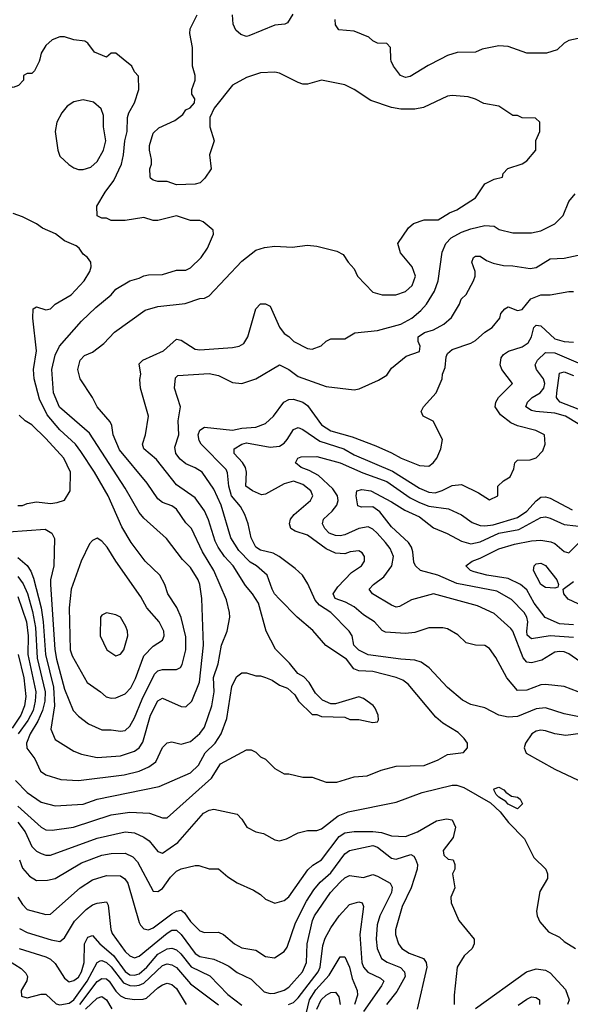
# Model space of a CAD drawing. Header units: inches. Extents: x 1793389 to 1900389, y 320802 to 470796.
# Tile 350 of 656: x 1851138 to 1853496, y 415951 to 420169. Entities that reach past the tile are written whole.
import ezdxf

# ---------------------------------------------------------------- set-up
doc = ezdxf.new("R2010")
doc.units = ezdxf.units.IN
doc.header["$MEASUREMENT"] = 0
doc.layers.add('B8451', color=7, linetype='Continuous')
doc.layers.add('B8452', color=7, linetype='Continuous')

msp = doc.modelspace()

# ---------------------------------------------------------------- linework, layer by layer
at = {"layer": 'B8451', "color": 2}
for points, elevation in [([(1851224.2, 420000), (1851222, 419990), (1851202, 419950), (1851190, 419938), (1851170, 419938), (1851154, 419930), (1851154, 419910), (1851132.7, 419887.3), (1851110, 419878), (1851090, 419886), (1851070, 419886), (1851050, 419898), (1851030, 419926), (1851028, 419950), (1851018, 419970), (1850990, 419986), (1850968, 419988), (1850976.6, 420000)], 318), ([(1851130, 417864.9), (1851170.3, 417830.3), (1851186, 417806), (1851196.9, 417776.9), (1851229.3, 417649.3), (1851238.6, 417590), (1851248.3, 417450), (1851282.2, 417310), (1851286.5, 417230), (1851270.7, 417130), (1851290, 417086), (1851370, 417036.3), (1851403.4, 417023.4), (1851470, 417008), (1851570, 417015.5), (1851630, 417036.3), (1851649.6, 417050.4), (1851665.8, 417074.2), (1851697.6, 417190), (1851730, 417250.8), (1851750, 417262.8), (1851830, 417226.8), (1851850, 417226), (1851875.1, 417250), (1851908.1, 417331.9), (1851925.1, 417490), (1851918, 417690), (1851909.4, 417750), (1851902, 417770), (1851870, 417822.7), (1851835.9, 417855.9), (1851766.3, 417946.3), (1851670, 418033.2), (1851650, 418057.2), (1851590, 418162.7), (1851437.5, 418397.5), (1851308.7, 418508.7), (1851282.4, 418570), (1851275.1, 418670), (1851290, 418732), (1851309, 418770), (1851403.3, 418876.7), (1851463.9, 418936.1), (1851529.2, 418990), (1851550, 419014.8), (1851610, 419050.7), (1851650, 419061), (1851670, 419071), (1851690, 419076), (1851750, 419077.3), (1851810, 419096), (1851850, 419096), (1851870, 419106), (1851915.3, 419150), (1851942, 419190), (1851968, 419250), (1851967.3, 419267.3), (1851923.1, 419303.1), (1851910, 419308.7), (1851870, 419309), (1851810, 419329.2), (1851730, 419309), (1851710, 419309), (1851670, 419321.2), (1851590, 419309), (1851530, 419309), (1851510, 419318), (1851490, 419318), (1851470, 419328), (1851468, 419370), (1851504, 419430), (1851540.7, 419479.3), (1851574, 419550), (1851582.9, 419590), (1851587.6, 419650), (1851597.6, 419690), (1851599.3, 419750), (1851605.2, 419770), (1851630, 419812), (1851648, 419870), (1851647.3, 419927.3), (1851630, 419946), (1851618, 419970), (1851581.6, 420000)], 318), ([(1851130, 417783.1), (1851152.6, 417752.6), (1851170.9, 417710.9), (1851193.2, 417633.2), (1851205.4, 417565.4), (1851213.4, 417433.4), (1851247.3, 417290), (1851245.2, 417250), (1851235.8, 417210), (1851215.4, 417164.6), (1851182.3, 417110), (1851167, 417070), (1851168.8, 417048.8), (1851203.4, 417003.4), (1851227.7, 416950), (1851250, 416934.8), (1851313.7, 416913.7), (1851390, 416910.6), (1851585.6, 416934.4), (1851650, 416950.4), (1851691.2, 416968.8), (1851721.2, 416990), (1851750, 417051.3), (1851770, 417071.3), (1851790, 417076), (1851830, 417066), (1851870, 417077.3), (1851910, 417110.7), (1851930, 417138.8), (1851960.5, 417230), (1851971.2, 417290), (1851968.6, 417351.4), (1851987.8, 417410), (1852002.4, 417490), (1852026.6, 417550), (1852038, 417610), (1852037, 417630), (1852023.3, 417683.3), (1851970, 417809), (1851920.7, 417890), (1851874, 417990), (1851850, 418014), (1851810, 418072.3), (1851790, 418086), (1851750, 418100.9), (1851730, 418116), (1851683.3, 418183.3), (1851565.9, 418325.9), (1851538.4, 418390), (1851533.2, 418430), (1851526, 418446), (1851469.2, 418510), (1851449.2, 418550), (1851397, 418630), (1851387.6, 418670), (1851397.2, 418710), (1851415.3, 418730), (1851450, 418744), (1851498.9, 418781.1), (1851544, 418830), (1851674.8, 418925.2), (1851730, 418940.7), (1851846.8, 418953.2), (1851910, 418974.8), (1851930, 418976), (1851950, 418986), (1852090, 419134.8), (1852150, 419181), (1852187, 419193), (1852230, 419199.1), (1852305.6, 419194.4), (1852370, 419202.8), (1852410, 419198), (1852496.9, 419176.9), (1852523.6, 419163.6), (1852544.7, 419130), (1852570, 419102), (1852584.7, 419070), (1852650, 419001), (1852690, 418990.8), (1852749.1, 418990.9), (1852790, 419004), (1852819, 419030), (1852833.2, 419070), (1852819, 419110), (1852768.7, 419170), (1852758, 419210), (1852803.1, 419276.9), (1852824, 419296), (1852870, 419311.3), (1852930, 419311), (1852978, 419342), (1853010, 419354.8), (1853090, 419406), (1853130, 419466), (1853170, 419486), (1853206, 419494), (1853208, 419510), (1853229.1, 419530.9), (1853290, 419551.3), (1853310, 419564.7), (1853348.7, 419610), (1853348.9, 419651.1), (1853366, 419690), (1853366, 419730), (1853347.3, 419747.3), (1853290, 419748), (1853270, 419758), (1853250, 419758), (1853190, 419798), (1853126, 419810), (1853090, 419828.7), (1853058, 419838), (1852990, 419844), (1852970, 419841.2), (1852867.5, 419792.5), (1852830, 419785.2), (1852770, 419786), (1852730, 419792.3), (1852642.5, 419822.5), (1852570, 419869), (1852530, 419889), (1852430, 419909), (1852370, 419893.2), (1852350, 419893.2), (1852330, 419899), (1852250, 419939), (1852230, 419944), (1852170, 419941.2), (1852110, 419921.2), (1852050, 419888.7), (1851971.3, 419790), (1851952, 419750), (1851952, 419710), (1851971.3, 419650), (1851951.3, 419590), (1851958, 419530), (1851931.3, 419490), (1851911.3, 419470), (1851890, 419464), (1851810, 419462), (1851770, 419475.3), (1851730, 419475.3), (1851710, 419482), (1851698, 419490), (1851696.4, 419496.4), (1851695.3, 419530), (1851702, 419550), (1851702, 419570), (1851694, 419610), (1851694, 419630), (1851710, 419682), (1851734.6, 419705.4), (1851803.1, 419736.9), (1851837.2, 419762.8), (1851850, 419782), (1851868.4, 419791.6), (1851887.3, 419812.7), (1851888, 419830), (1851875.3, 419850), (1851875.3, 419870), (1851889, 419910), (1851889, 419930), (1851878, 419970), (1851878, 420000)], 314), ([(1852940.3, 420000), (1852887.3, 419972.7), (1852810, 419925.2), (1852790, 419921.2), (1852768.7, 419930), (1852739, 419970), (1852728.4, 419991.6), (1852728.1, 420000)], 310), ([(1851120.7, 416910), (1851170, 416859.1), (1851230, 416817.3), (1851290, 416802), (1851410, 416808.2), (1851470, 416830.4), (1851735.9, 416884.1), (1851870, 416943), (1851904.2, 416975.8), (1851932.1, 417027.9), (1851975.6, 417070), (1852000.7, 417110), (1852024.9, 417175.1), (1852046.8, 417313.2), (1852066.3, 417353.7), (1852090, 417371), (1852110, 417371.3), (1852150, 417358), (1852170, 417358), (1852191.1, 417351.1), (1852219.8, 417339.8), (1852250, 417318), (1852285.4, 417305.4), (1852316.9, 417276.9), (1852332, 417250), (1852390, 417192), (1852410, 417192), (1852430, 417184.7), (1852530, 417182), (1852551.6, 417171.6), (1852590, 417171.3), (1852650, 417158), (1852670, 417162), (1852674, 417170), (1852672.7, 417190), (1852660.1, 417220.1), (1852651.8, 417231.8), (1852610, 417261.2), (1852590, 417268.7), (1852490, 417238), (1852470, 417238), (1852434.6, 417254.6), (1852404.7, 417284.7), (1852378, 417330), (1852354.6, 417354.6), (1852328.9, 417368.9), (1852292.9, 417412.9), (1852233.2, 417473.2), (1852194, 417550), (1852161.2, 417670), (1852135.1, 417710), (1852104.8, 417744.8), (1852051.6, 417830), (1852015.1, 417870), (1851987.8, 417910), (1851974.9, 417934.9), (1851947.1, 418027.1), (1851930, 418065.2), (1851890, 418121.2), (1851810, 418176), (1851724.2, 418284.2), (1851669, 418330), (1851664, 418350), (1851677.2, 418390), (1851689, 418470), (1851656, 418590), (1851652.9, 418627.1), (1851657.2, 418650), (1851650, 418694), (1851666, 418710), (1851754, 418750), (1851810, 418801), (1851830, 418796), (1851890, 418757.3), (1851910, 418754), (1852050, 418764), (1852078, 418770), (1852098, 418782), (1852115.3, 418810), (1852148.7, 418930), (1852170, 418951), (1852190, 418951.3), (1852210, 418942), (1852250, 418852), (1852270, 418824.7), (1852291.1, 418811.1), (1852312, 418790), (1852370, 418761), (1852390, 418758), (1852428.9, 418771.1), (1852450, 418792), (1852470, 418802), (1852530, 418802), (1852572.9, 418827.1), (1852670, 418837.3), (1852770, 418864.9), (1852817.2, 418890), (1852856.6, 418923.4), (1852880.9, 418950), (1852914.3, 419005.7), (1852929.7, 419050), (1852947.6, 419172.4), (1852963.7, 419210), (1852986.2, 419233.8), (1853030, 419258), (1853070, 419273), (1853130, 419287.3), (1853170, 419284.7), (1853192, 419270), (1853250, 419255.5), (1853330, 419256.3), (1853370, 419264), (1853430, 419294.8), (1853465.2, 419330), (1853489.5, 419390.5), (1853517.5, 419422.5)], 310), ([(1851090, 417975.5), (1851246.4, 417986.4), (1851276, 417970), (1851286.4, 417946.4), (1851284.9, 417830), (1851270.6, 417770), (1851270.5, 417749.5), (1851289, 417471), (1851295.2, 417430), (1851330, 417301), (1851367.7, 417210), (1851390, 417186), (1851433.2, 417153.2), (1851490, 417126.8), (1851530, 417126.8), (1851570, 417120.7), (1851590, 417124), (1851610, 417142.8), (1851630, 417178.8), (1851662.2, 417257.8), (1851714.7, 417365.3), (1851730, 417379.1), (1851750, 417384.9), (1851810, 417386), (1851826, 417394), (1851833.6, 417406.4), (1851849.6, 417470), (1851850, 417526), (1851830, 417608.7), (1851811.5, 417651.5), (1851772.7, 417710), (1851759.5, 417750), (1851738, 417790), (1851676, 417850), (1851616, 417930), (1851575.9, 417995.9), (1851517, 418130), (1851458.4, 418230), (1851399.4, 418319.4), (1851377, 418350), (1851310, 418412), (1851255.8, 418475.8), (1851222.8, 418542.8), (1851199.6, 418630), (1851196.9, 418670), (1851209.6, 418750), (1851194.5, 418890), (1851195.3, 418930), (1851210, 418938.8), (1851250, 418926), (1851269.3, 418930.7), (1851289.5, 418950.5), (1851359, 418990), (1851414, 419050), (1851439, 419090), (1851444, 419110), (1851442, 419130), (1851428.7, 419150), (1851410, 419164), (1851393.2, 419190), (1851380.1, 419200.1), (1851330, 419221.2), (1851291.7, 419251.7), (1851235.5, 419275.5), (1851210, 419294), (1851150, 419324), (1851110, 419338)], 322), ([(1851130, 416799.5), (1851230, 416710.6), (1851250, 416699.1), (1851276.8, 416696.8), (1851368, 416710), (1851530, 416762.4), (1851610, 416774.9), (1851694, 416770), (1851750, 416750.8), (1851770, 416750.8), (1851960.1, 416919.9), (1851998, 416982), (1852110, 417042), (1852130, 417042), (1852150, 417032), (1852170, 417012), (1852190, 417002), (1852230, 416962), (1852270, 416938), (1852290, 416938), (1852350, 416924.7), (1852390, 416924.7), (1852450, 416902.8), (1852496.5, 416903.5), (1852570, 416926), (1852626, 416930), (1852686.3, 416953.7), (1852750, 416970.8), (1852870, 416974), (1852930, 416998), (1852970, 417021), (1853038, 417030), (1853055.3, 417050), (1853055.3, 417070), (1853042, 417090), (1853015.5, 417115.5), (1852950, 417155.1), (1852920.8, 417180.8), (1852802.3, 417322.3), (1852779.1, 417339.1), (1852750, 417351.5), (1852650, 417376.9), (1852590, 417379.6), (1852568.6, 417388.6), (1852537, 417430), (1852448.7, 417488.7), (1852393.1, 417553.1), (1852326, 417610), (1852250, 417686), (1852229.5, 417710), (1852219.3, 417730), (1852197.2, 417790), (1852152.7, 417830), (1852124.9, 417844.9), (1852075.8, 417895.8), (1852042.9, 417950), (1852001.3, 418090), (1851970, 418157.2), (1851919.3, 418230), (1851890, 418249.4), (1851850, 418267), (1851825.9, 418285.9), (1851807, 418310), (1851802.5, 418337.5), (1851819.3, 418390), (1851817, 418450), (1851826.6, 418510), (1851801.2, 418590), (1851805.2, 418634.8), (1851815.3, 418644.7), (1851950, 418653.4), (1851990, 418644), (1852050, 418614), (1852090, 418610.8), (1852149.5, 418630.5), (1852250, 418690.7), (1852290, 418670.7), (1852330, 418640.5), (1852450, 418597.3), (1852570, 418582.8), (1852592.5, 418587.5), (1852674.8, 418625.2), (1852710, 418646.8), (1852730, 418676), (1852792.7, 418727.3), (1852850, 418747.7), (1852853.6, 418770), (1852845.2, 418790), (1852845.2, 418810), (1852871.5, 418828.5), (1852910, 418840.5), (1852955.1, 418864.9), (1852986.8, 418893.2), (1853022, 418950), (1853028.4, 418971.6), (1853050, 418992), (1853082, 419050), (1853088.7, 419070), (1853088.7, 419090), (1853074, 419130), (1853082, 419150), (1853090, 419156), (1853110, 419156), (1853136.9, 419136.9), (1853165.4, 419125.4), (1853210, 419116), (1853250, 419114.8), (1853323.5, 419103.5), (1853350, 419107.3), (1853410, 419144), (1853470, 419146.8), (1853550, 419164.7)], 306), ([(1853570, 417176.2), (1853470, 417196.2), (1853390, 417220.7), (1853350, 417217.6), (1853270, 417183.6), (1853230, 417182), (1853189.5, 417189.5), (1853130, 417221.2), (1853070, 417236), (1853034.8, 417254.8), (1852970, 417308.7), (1852892.1, 417392.1), (1852857, 417417), (1852830, 417426), (1852770, 417429.5), (1852630, 417448), (1852590, 417467.8), (1852569.4, 417490), (1852561.2, 417530), (1852549, 417550), (1852470, 417629.3), (1852421.5, 417661.5), (1852403.1, 417683.1), (1852371.9, 417751.9), (1852349, 417790), (1852318.4, 417818.4), (1852249, 417870), (1852223.3, 417883.3), (1852170, 417897), (1852149.5, 417910), (1852130, 417948.7), (1852117, 418010), (1852101.6, 418050), (1852083.3, 418083.3), (1852044.4, 418130), (1852033.5, 418170), (1852027.9, 418227.9), (1852021.7, 418241.7), (1851915.1, 418350), (1851906.2, 418366.2), (1851902.9, 418390), (1851909.7, 418410.3), (1851930, 418424), (1852050, 418410.7), (1852090, 418419.1), (1852150, 418424), (1852190, 418438.8), (1852225.2, 418470), (1852269.6, 418530.4), (1852290, 418542), (1852310, 418543.8), (1852350, 418530.4), (1852370, 418516.3), (1852430, 418434), (1852470, 418408.4), (1852561.4, 418381.4), (1852663.4, 418343.4), (1852730, 418314), (1852771.3, 418290), (1852850, 418258.8), (1852890, 418256), (1852909.3, 418270.7), (1852924, 418290), (1852941.2, 418330), (1852948.7, 418370), (1852908.4, 418448.4), (1852866, 418470), (1852858, 418490), (1852868, 418510), (1852921.2, 418570), (1852948, 418630), (1852948.7, 418650), (1852960.4, 418679.6), (1852964.1, 418724.1), (1852970, 418738.8), (1852990, 418755.5), (1853070, 418782.8), (1853090, 418794.8), (1853129.5, 418830.5), (1853162, 418850), (1853194, 418890), (1853199, 418910), (1853215.3, 418930), (1853230, 418938.8), (1853270, 418923), (1853290, 418927.7), (1853327.6, 418972.4), (1853370, 418990.6), (1853410, 418990.7), (1853490, 419004.9), (1853510, 419004.9)], 302), ([(1853530, 417289.2), (1853470, 417312.7), (1853390, 417320.9), (1853370, 417319.5), (1853310, 417297.2), (1853270, 417295.3), (1853224, 417350), (1853177.5, 417437.5), (1853150, 417475.3), (1853130, 417488.7), (1853090, 417489), (1853050, 417499), (1853014.2, 417534.2), (1852970, 417559.3), (1852950, 417563.7), (1852890, 417563.7), (1852830, 417543.7), (1852790, 417539.5), (1852704.8, 417544.8), (1852690, 417553.2), (1852657.2, 417590), (1852610, 417619.5), (1852570, 417653.6), (1852533.6, 417673.6), (1852489.3, 417690), (1852480.9, 417710), (1852500.1, 417739.9), (1852558.6, 417801.4), (1852602, 417830), (1852614, 417850), (1852614, 417870), (1852604.7, 417884.7), (1852590, 417894), (1852554, 417890), (1852530, 417881.2), (1852490, 417883.7), (1852450, 417902), (1852370, 417960.9), (1852317.5, 417977.5), (1852299, 417990), (1852293.2, 418010), (1852297.2, 418030), (1852314, 418050), (1852384, 418110), (1852393.2, 418130), (1852385.2, 418150), (1852350, 418178.4), (1852310, 418191.5), (1852270, 418180.9), (1852190, 418136), (1852173.6, 418133.6), (1852135.3, 418150), (1852106, 418170), (1852109.5, 418230), (1852105.1, 418250), (1852092.4, 418272.4), (1852056, 418310), (1852057.2, 418330), (1852088.8, 418351.2), (1852110, 418356), (1852210, 418338), (1852250, 418342.6), (1852270, 418354.9), (1852283.6, 418370), (1852310, 418414), (1852330, 418422), (1852350, 418413), (1852423.4, 418363.4), (1852526.8, 418330), (1852570, 418305.3), (1852734.7, 418234.7), (1852850, 418162), (1852890, 418144.9), (1852917.4, 418142.6), (1852947.7, 418152.3), (1852990, 418174), (1853030, 418177.3), (1853102.8, 418142.8), (1853150, 418112), (1853186, 418130), (1853186, 418170), (1853210, 418194), (1853238, 418210), (1853254.6, 418245.4), (1853258, 418270), (1853270, 418282), (1853323.6, 418283.6), (1853350, 418292), (1853378, 418322), (1853388, 418350), (1853386, 418390), (1853349.1, 418409.1), (1853270, 418429.3), (1853242, 418442), (1853196.6, 418476.6), (1853174, 418510), (1853177.2, 418530), (1853189.2, 418550), (1853248, 418610), (1853202.7, 418670), (1853196, 418690), (1853200.1, 418719.9), (1853210, 418734.8), (1853231.7, 418748.3), (1853290, 418768), (1853315.6, 418784.4), (1853329.5, 418810), (1853339.3, 418850), (1853350, 418860.7), (1853370, 418857.3), (1853430, 418802.4), (1853469.3, 418790.7), (1853510, 418787.3)], 298), ([(1853530, 418437.6), (1853476, 418470), (1853430, 418484), (1853348, 418490), (1853330, 418495.1), (1853306, 418510), (1853312.7, 418530), (1853333.2, 418550), (1853366.6, 418570), (1853382.4, 418590), (1853386.3, 418610), (1853381.3, 418630), (1853352, 418670), (1853345.2, 418690), (1853355.1, 418710), (1853390, 418743), (1853430, 418741.7), (1853549.4, 418690.6)], 294), ([(1853530, 418501.1), (1853453.2, 418530), (1853442, 418542), (1853437.6, 418550), (1853438, 418570), (1853450, 418654.8), (1853470, 418660.5), (1853510, 418644.9)], 290), ([(1851130, 418087.3), (1851150, 418087.7), (1851170, 418096.3), (1851210, 418103), (1851270, 418097.1), (1851299.1, 418100.9), (1851329.4, 418110.6), (1851354, 418150), (1851355.1, 418230), (1851326.6, 418290), (1851250, 418374.5), (1851190, 418432.7), (1851162, 418450), (1851135.5, 418475.5)], 326), ([(1853570, 417396.2), (1853490, 417452.3), (1853470, 417460.9), (1853450, 417462.7), (1853430, 417459.3), (1853374.2, 417425.8), (1853330, 417414), (1853310, 417417), (1853294.9, 417434.9), (1853250, 417549), (1853241, 417561), (1853170, 417626), (1853098.3, 417658.3), (1852910, 417709.4), (1852815.9, 417684.1), (1852764.5, 417655.5), (1852750, 417652.7), (1852730, 417660.9), (1852648.7, 417710), (1852635.3, 417730), (1852653.2, 417750), (1852697.7, 417782.3), (1852731.8, 417830), (1852739.5, 417870), (1852724.4, 417904.4), (1852704.5, 417930), (1852669.4, 417970), (1852650, 417987), (1852630, 417996.2), (1852590, 417989.6), (1852530, 417962.4), (1852510, 417957.6), (1852490, 417959.6), (1852463.7, 417970), (1852445.1, 417990), (1852434.5, 418010), (1852439.3, 418030), (1852476.2, 418063.8), (1852496.9, 418090), (1852502.4, 418110), (1852498.7, 418130), (1852478.6, 418158.6), (1852417, 418217), (1852378, 418238), (1852344, 418250), (1852319, 418270), (1852328.7, 418290), (1852344.1, 418295.9), (1852410, 418297.1), (1852510, 418270.3), (1852607.1, 418227.1), (1852710.6, 418190), (1852810, 418121.1), (1852850, 418100.3), (1852890, 418084.6), (1852974.2, 418074.2), (1853030, 418047.7), (1853075.1, 418015.1), (1853110, 418002.4), (1853130, 418000.3), (1853165.5, 418005.5), (1853270, 418035.8), (1853310, 418063.8), (1853350, 418107.7), (1853370, 418123), (1853390, 418124.9), (1853410, 418119.1), (1853504.7, 418070)], 294), ([(1853510, 417523.1), (1853410.3, 417529.7), (1853330, 417517), (1853311.9, 417531.9), (1853309.7, 417550), (1853314.7, 417590), (1853309.6, 417610), (1853298.4, 417630), (1853244.9, 417684.9), (1853180.8, 417720.8), (1853010, 417753.7), (1852929, 417790), (1852854, 417810), (1852832.7, 417830), (1852825.6, 417845.6), (1852821.6, 417890), (1852815.6, 417910), (1852802.9, 417930), (1852730, 417997), (1852680.1, 418060.1), (1852650, 418082.7), (1852601.2, 418081.2), (1852586.3, 418086.3), (1852579, 418130), (1852582, 418150), (1852603.7, 418156.3), (1852642, 418150), (1852730, 418103.8), (1852787.6, 418067.6), (1852850, 418039.5), (1852910, 417992.7), (1852968.5, 417968.5), (1853030, 417934.9), (1853070, 417923.7), (1853110, 417931.8), (1853190, 417968.9), (1853275, 417985), (1853370, 418037), (1853390, 418039.5), (1853410, 418034), (1853470, 418006.7), (1853570, 417994.6)], 290), ([(1853510, 417577.4), (1853450, 417580.5), (1853388.2, 417608.2), (1853341.3, 417670), (1853310, 417726.6), (1853282.7, 417750), (1853230, 417775.1), (1853138, 417790), (1853084.4, 417804.4), (1853068.7, 417810), (1853048, 417830), (1853075.3, 417850), (1853110, 417862), (1853190, 417901.6), (1853257.4, 417922.6), (1853330, 417937.1), (1853370, 417939.3), (1853412.4, 417932.4), (1853430, 417924.9), (1853470, 417890.8), (1853490, 417884.7), (1853532.3, 417927.7)], 286), ([(1853530, 417666), (1853486.8, 417686.8), (1853468.7, 417710), (1853466, 417730), (1853510, 417762)], 282), ([(1851130, 417698), (1851167.3, 417590), (1851173.7, 417530), (1851172.2, 417450), (1851207.1, 417290), (1851204.9, 417250), (1851195.2, 417210), (1851173.4, 417166.6), (1851131.5, 417110)], 310), ([(1851131.2, 417450), (1851155.2, 417350), (1851164.7, 417270), (1851159.1, 417230), (1851143.2, 417190), (1851105.3, 417134.7)], 306), ([(1853550, 417113), (1853476.8, 417103.2), (1853429.5, 417109.5), (1853390, 417122.7), (1853370, 417125.2), (1853350, 417121.2), (1853330.6, 417109.4), (1853304.7, 417070), (1853298, 417050), (1853307.1, 417027.1), (1853430, 416958), (1853530, 416910.8)], 306), ([(1851130, 416732), (1851161.7, 416690), (1851190, 416626.8), (1851210, 416607.3), (1851230, 416597.3), (1851250, 416590.7), (1851270, 416590.6), (1851470, 416662.4), (1851590, 416690.4), (1851630, 416685.5), (1851670, 416667.7), (1851691.8, 416651.8), (1851730, 416606), (1851750, 416598.8), (1851815.6, 416644.4), (1851925.2, 416770), (1851950, 416782.8), (1851970, 416786.8), (1852070, 416766), (1852090, 416744.7), (1852111, 416710), (1852150, 416690.7), (1852182.5, 416682.5), (1852230, 416656), (1852250, 416651), (1852280.2, 416659.8), (1852330, 416686), (1852370, 416696), (1852410, 416696), (1852430, 416702.8), (1852501.5, 416758.5), (1852544.1, 416775.9), (1852750, 416817.3), (1852861.5, 416858.5), (1852989.6, 416890.4), (1853010, 416890.4), (1853039.9, 416879.9), (1853153.7, 416813.7), (1853195.5, 416775.5), (1853231, 416730), (1853299.9, 416659.9), (1853340.5, 416580.5), (1853391.3, 416530), (1853398, 416510), (1853398, 416490), (1853364.9, 416435.1), (1853350.9, 416350.9), (1853354, 416330), (1853365.2, 416305.2), (1853402.5, 416262.5), (1853450, 416238.8), (1853470, 416220.7), (1853518.8, 416190)], 302), ([(1851137, 416570), (1851150, 416534.8), (1851180.3, 416500.3), (1851210, 416482), (1851257.5, 416482.5), (1851290, 416490.6), (1851402.8, 416557.2), (1851490, 416590.4), (1851530, 416597.1), (1851590, 416599.3), (1851622.6, 416582.6), (1851642, 416562), (1851710, 416436), (1851730, 416434.8), (1851750, 416446.8), (1851783.3, 416496.7), (1851810, 416521), (1851830, 416531), (1851890, 416546), (1851905.4, 416545.4), (1851950, 416532), (1851990, 416532), (1852030, 416498), (1852070, 416472), (1852139.8, 416439.8), (1852170, 416422), (1852190, 416402), (1852230, 416384.7), (1852270, 416396), (1852290, 416411.3), (1852372.6, 416527.4), (1852392.9, 416547.1), (1852430, 416570.8), (1852505.6, 416670), (1852530, 416685.3), (1852570, 416692), (1852650, 416692.2), (1852687.4, 416687.4), (1852730, 416673), (1852790, 416670.6), (1852842, 416690), (1852923.3, 416736.7), (1852966, 416746), (1852990, 416742), (1853004.7, 416710), (1852994.8, 416665.2), (1852952, 416610), (1852954, 416590), (1852972.7, 416572.7), (1852994, 416570), (1853002, 416550), (1853002, 416530), (1852992, 416510), (1853002, 416450), (1852984.7, 416410), (1852985.4, 416385.4), (1853018, 416310), (1853084.7, 416230), (1853084.7, 416210), (1853076, 416190), (1853041.4, 416158.6), (1853011, 416110), (1852998.8, 415990), (1852998, 415950)], 298), ([(1851130, 416410.7), (1851150, 416378.8), (1851170, 416357.3), (1851250, 416336), (1851270, 416338), (1851397.2, 416450), (1851450, 416484.9), (1851510, 416503), (1851570, 416502), (1851588.5, 416488.5), (1851600.5, 416470), (1851650, 416302), (1851654.8, 416290), (1851670, 416274.8), (1851690, 416270.7), (1851710, 416279.1), (1851790, 416339.3), (1851810, 416350.6), (1851830, 416354), (1851843.8, 416343.8), (1851870, 416306.8), (1851910, 416266), (1851930, 416258.8), (1851990, 416261), (1852010.6, 416250.6), (1852058, 416210), (1852090, 416194), (1852150, 416182.8), (1852190, 416156), (1852228.9, 416151.1), (1852270, 416178), (1852283.2, 416196.8), (1852319.1, 416300.9), (1852366.5, 416393.5), (1852397.8, 416442.2), (1852425.1, 416474.9), (1852470, 416514.9), (1852530, 416595.5), (1852550, 416610.5), (1852650, 416632), (1852670, 416624.9), (1852730, 416578), (1852750, 416573), (1852812.5, 416592.5), (1852825.5, 416585.5), (1852833.7, 416573.7), (1852841.6, 416550), (1852840.5, 416530), (1852814, 416450), (1852776.3, 416370), (1852747.7, 416270), (1852748, 416250), (1852760.7, 416210), (1852774.8, 416190), (1852806, 416170), (1852868, 416148), (1852879.1, 416130), (1852882, 416110), (1852840.7, 415930)], 294), ([(1851136.7, 416276.7), (1851170, 416259.3), (1851272.3, 416227.7), (1851310, 416220.7), (1851330, 416236), (1851373, 416307), (1851422.8, 416357.2), (1851450, 416377.1), (1851470, 416384.9), (1851510, 416390.8), (1851516.3, 416376.3), (1851528.1, 416271.9), (1851534.2, 416254.2), (1851590, 416177.3), (1851610, 416159.1), (1851630, 416150.6), (1851650, 416157.1), (1851770, 416256.5), (1851790, 416268.7), (1851810, 416268.5), (1851830, 416250.5), (1851890, 416168.5), (1851910, 416156.4), (1851970, 416144.9), (1852007.7, 416127.7), (1852034.3, 416114.3), (1852070, 416087.7), (1852130, 416059.1), (1852184.9, 416004.9), (1852210, 415997.6), (1852230, 415998.7), (1852270, 416012.4), (1852290, 416024.4), (1852349.6, 416090), (1852365.6, 416130), (1852369.7, 416210.3), (1852391.8, 416310), (1852400.7, 416330), (1852469.6, 416430), (1852510, 416474.4), (1852530, 416492.7), (1852550, 416503), (1852610, 416494.8), (1852650, 416506.8), (1852670, 416500.7), (1852724.7, 416470), (1852733.2, 416453.2), (1852730.4, 416430), (1852680.4, 416330), (1852668.8, 416291.2), (1852665.3, 416230), (1852668.5, 416190), (1852687.2, 416147.2), (1852712, 416132), (1852768.9, 416108.9), (1852786, 416090), (1852788.4, 416070), (1852753.1, 416006.9), (1852708.4, 415950)], 290), ([(1852289.7, 415950.3), (1852310, 415959.3), (1852330, 415979.3), (1852416.9, 416090), (1852425.4, 416110), (1852436.3, 416203.7), (1852445.6, 416234.4), (1852470, 416278.8), (1852506.6, 416330), (1852550, 416378.8), (1852590, 416390.7), (1852605.4, 416385.4), (1852610.7, 416370.7), (1852594, 416250), (1852603.7, 416130), (1852610.4, 416110), (1852628.9, 416088.9), (1852683.4, 416063.4), (1852697.3, 416050), (1852688, 416030), (1852610, 415920.9)], 286), ([(1851136, 416190), (1851250, 416154.9), (1851270, 416144.9), (1851290, 416126.8), (1851330, 416062.8), (1851350, 416047.3), (1851370, 416053), (1851390, 416068.2), (1851403, 416090), (1851414, 416130), (1851415.6, 416210), (1851430, 416238.8), (1851450, 416246.8), (1851481.6, 416210), (1851540, 416160), (1851590, 416092.2), (1851610, 416077.4), (1851630, 416075.6), (1851650, 416082.3), (1851682, 416110), (1851730, 416165.7), (1851770, 416188.8), (1851790, 416192.2), (1851810, 416184.9), (1851828.2, 416168.2), (1851872.2, 416112.2), (1851952.9, 416072.9), (1852030, 415993.4), (1852090, 415947.7)], 286), ([(1851090, 416139.5), (1851144.2, 416104.2), (1851164.1, 416084.1), (1851170.8, 416070), (1851167.9, 416052.1), (1851143.8, 416010), (1851145.8, 415985.8), (1851170, 415979.1), (1851230, 415994.8), (1851250, 415994.8), (1851294, 415954), (1851310, 415949), (1851350, 415956.5), (1851370, 415970.3), (1851426.8, 416050), (1851469.8, 416130.2), (1851482.8, 416137.2), (1851490, 416138.7), (1851510, 416130.3), (1851530, 416111.8), (1851582.7, 416042.7), (1851610, 416031.3), (1851630, 416030.2), (1851650, 416032.7), (1851670, 416042.6), (1851750, 416117.6), (1851770, 416124.9), (1851790, 416120.4), (1851810, 416108.4), (1851870, 416039.3), (1851990, 415948.5)], 282), ([(1852364.4, 415910), (1852379.2, 415970), (1852406.5, 416013.5), (1852463.6, 416076.4), (1852510, 416154.8), (1852530, 416154.8), (1852550, 416111), (1852562, 416062), (1852583, 416010), (1852584.9, 415990), (1852571.5, 415950)], 282), ([(1853090, 415934), (1853308.7, 416090), (1853350, 416102.8), (1853390, 416097.3), (1853410, 416086), (1853474.9, 416014.9), (1853490.6, 415970.6), (1853484, 415950)], 298), ([(1851395.1, 415950), (1851470, 416048.7), (1851490, 416061.3), (1851510, 416060.4), (1851521.6, 416050), (1851550, 416008.2), (1851570, 415988.4), (1851590, 415978.4), (1851630, 415972), (1851666.6, 415973.4), (1851681.7, 415978.3), (1851730, 416021.6), (1851750, 416035.5), (1851770, 416042), (1851790, 416036.3), (1851810, 416019.1), (1851850.3, 415950.3)], 278), ([(1852411.1, 415930), (1852429.8, 415970.2), (1852450, 415990.4), (1852470, 416002), (1852490, 416002.8), (1852504.1, 415984.1), (1852510.3, 415950.3)], 278), ([(1851420.4, 415930), (1851470, 415977.6), (1851490, 415985.5), (1851510, 415970.6), (1851532.6, 415932.6)], 274), ([(1853272.7, 415947.3), (1853310, 415974), (1853330, 415982.8), (1853350, 415981), (1853364.7, 415970), (1853364.7, 415950)], 294)]:
    msp.add_lwpolyline(points, dxfattribs=dict(at, elevation=elevation))
for points, elevation in [([(1851410, 419826), (1851370, 419817.2), (1851341.6, 419798.4), (1851318.8, 419770), (1851297.3, 419730), (1851290.6, 419690), (1851300.7, 419610), (1851310, 419584.7), (1851348.1, 419548.1), (1851370, 419534.8), (1851390, 419527.7), (1851410, 419527.7), (1851443.2, 419536.8), (1851470, 419561), (1851497, 419610), (1851507, 419650), (1851497, 419710), (1851497.6, 419757.6), (1851487.2, 419787.2), (1851454.8, 419814.8)], 322), ([(1851470, 417948), (1851450, 417938), (1851436.9, 417923.1), (1851401, 417850), (1851359.1, 417730), (1851350.6, 417650), (1851354, 417470), (1851363.4, 417443.4), (1851426.8, 417330), (1851484.7, 417290), (1851507.9, 417267.9), (1851530, 417262.8), (1851550, 417264), (1851590, 417280.7), (1851613.4, 417306.6), (1851633.4, 417346.6), (1851670, 417444), (1851710, 417484.9), (1851749.3, 417510.7), (1851757.2, 417530), (1851756, 417550), (1851736, 417590), (1851682.7, 417650), (1851656.6, 417696.6), (1851549.4, 417850), (1851513.2, 417910), (1851490, 417935.3)], 326), ([(1853430, 417734), (1853390, 417736), (1853370, 417749.2), (1853339, 417810), (1853342, 417830), (1853350, 417838), (1853370, 417841), (1853390, 417831), (1853438.8, 417770), (1853446, 417750), (1853442, 417738)], 282), ([(1851510, 417628), (1851490, 417618), (1851484.7, 417610), (1851482.8, 417530), (1851511.3, 417470), (1851550, 417444.7), (1851570, 417451.3), (1851584, 417470), (1851601.2, 417530), (1851599, 417550), (1851593.2, 417570), (1851569.1, 417609.1), (1851550, 417619)], 330), ([(1853270, 416788), (1853230, 416808), (1853220.4, 416820.4), (1853190, 416838), (1853178, 416850), (1853168, 416870), (1853170, 416874), (1853190, 416882), (1853212, 416870), (1853219.6, 416859.6), (1853243.6, 416843.6), (1853270, 416838), (1853282, 416830), (1853292, 416810)], 302)]:
    msp.add_lwpolyline(points, close=True, dxfattribs=dict(at, elevation=elevation))
at = {"layer": 'B8452', "color": 2}
for points, elevation in [([(1851878, 420000), (1851878, 420050), (1851866, 420110), (1851868, 420130), (1851898, 420190)], 314), ([(1852307.1, 420192.9), (1852284.7, 420155.3), (1852274, 420150), (1852230, 420145.2), (1852119.8, 420100.2), (1852110, 420097.2), (1852085.6, 420105.6), (1852063.2, 420123.2), (1852052.7, 420150), (1852049.5, 420189.5)], 310), ([(1852728.1, 420000), (1852726, 420050), (1852710, 420066), (1852670, 420068), (1852650, 420078), (1852633.6, 420093.6), (1852570, 420119), (1852504.7, 420124.7), (1852490, 420146), (1852488.7, 420170)], 310), ([(1851581.6, 420000), (1851550, 420026), (1851530, 420026), (1851510, 420008.7), (1851458, 420030), (1851430, 420068), (1851416.4, 420076.4), (1851370, 420082), (1851330, 420095.3), (1851310, 420095.3), (1851276.9, 420083.1), (1851250, 420058), (1851230, 420026), (1851224.2, 420000)], 318), ([(1853530, 420088), (1853490, 420079), (1853470, 420068.7), (1853439.8, 420040.2), (1853394.4, 420025.6), (1853310, 420025.2), (1853230, 420053.2), (1853190, 420057.2), (1853118, 420042), (1853090, 420029), (1853011.6, 420028.4), (1852970, 420015.3), (1852940.3, 420000)], 310)]:
    msp.add_lwpolyline(points, dxfattribs=dict(at, elevation=elevation))

doc.saveas('drawing.dxf')
